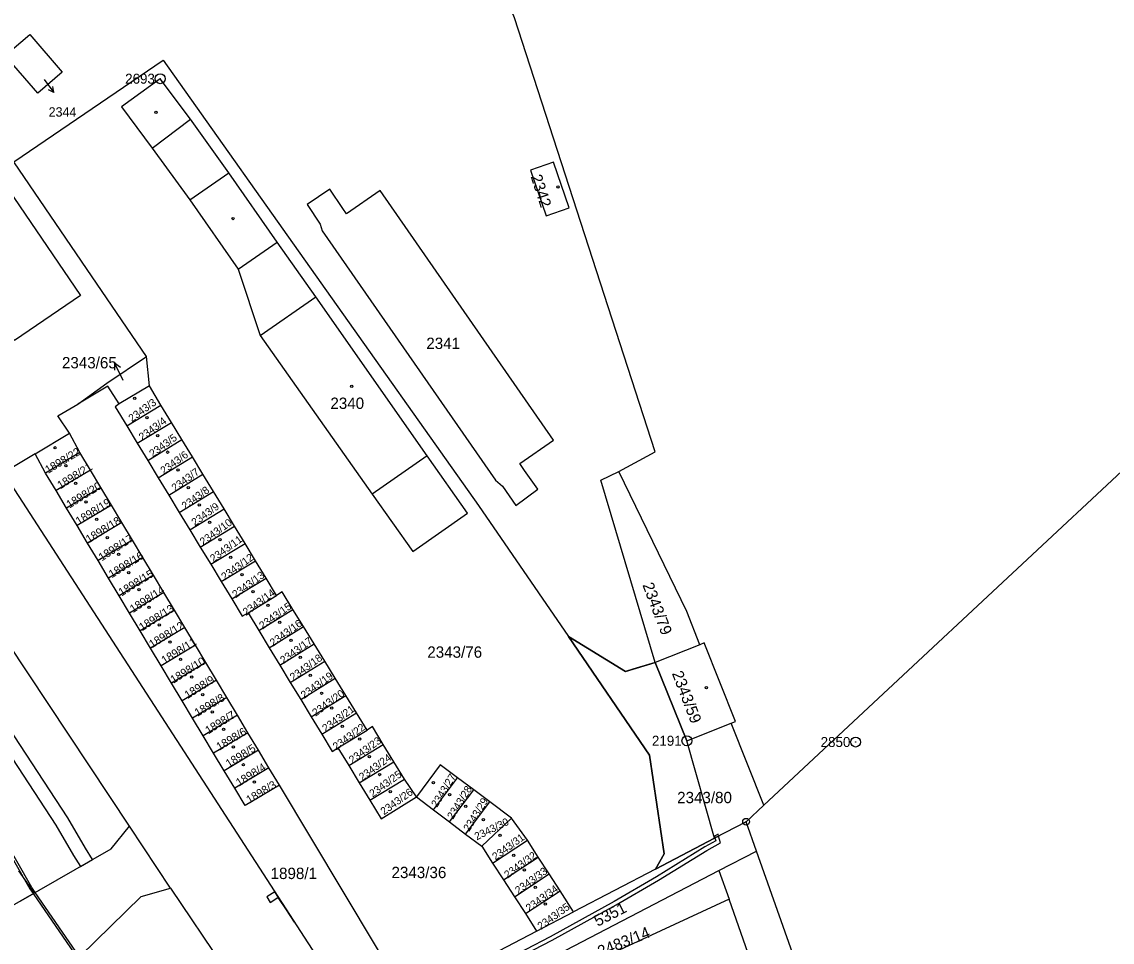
# Model space of a CAD drawing. Extents: x -821458 to -820266, y -1071458 to -1069826.
# Drawn here: x -820846.6 to -820683.2, y -1070992 to -1070854 of the extents above; entities that cross this region are included whole.
import ezdxf

# ---------------------------------------------------------------- set-up
doc = ezdxf.new("R2010")
doc.units = 0
for name, color, linetype in [('Vrstva 1', 7, 'Continuous'), ('Vrstva 13', 7, 'Continuous'), ('Vrstva 2', 7, 'Continuous'), ('Vrstva 4', 7, 'Continuous'), ('Vrstva 5', 7, 'Continuous'), ('Vrstva 7', 7, 'Continuous'), ('Vrstva 8', 7, 'Continuous')]:
    doc.layers.add(name, color=color, linetype=linetype)

msp = doc.modelspace()

# ---------------------------------------------------------------- linework, layer by layer
at = {"layer": 'Vrstva 1'}
for p, q in [((-820658.19, -1070899.4), (-820735.42, -1070971.43)), ((-820827.51, -1070908.6), (-820827.97, -1070904.19)), ((-820827.51, -1070908.6), (-820832.05, -1070911.3)), ((-820825.78, -1070911.46), (-820827.51, -1070908.6)), ((-820830.92, -1070914.58), (-820825.78, -1070911.46)), ((-820824.2, -1070914.05), (-820825.78, -1070911.46)), ((-820830.92, -1070914.58), (-820829.35, -1070917.17)), ((-820829.35, -1070917.17), (-820824.2, -1070914.05)), ((-820822.63, -1070916.64), (-820824.2, -1070914.05)), ((-820844.63, -1070918.75), (-820839.5, -1070915.66)), ((-820837.94, -1070918.57), (-820839.5, -1070915.66)), ((-820829.35, -1070917.17), (-820827.77, -1070919.77)), ((-820827.77, -1070919.77), (-820822.63, -1070916.64)), ((-820821.05, -1070919.24), (-820822.63, -1070916.64)), ((-820844.63, -1070918.75), (-820849.37, -1070921.6)), ((-820843.08, -1070921.66), (-820844.63, -1070918.75)), ((-820837.94, -1070918.57), (-820843.08, -1070921.66)), ((-820836.36, -1070921.2), (-820837.94, -1070918.57)), ((-820826.19, -1070922.36), (-820821.05, -1070919.24)), ((-820819.48, -1070921.83), (-820821.05, -1070919.24)), ((-820827.77, -1070919.77), (-820826.19, -1070922.36)), ((-820841.51, -1070924.28), (-820843.08, -1070921.66)), ((-820836.36, -1070921.2), (-820841.51, -1070924.28)), ((-820834.78, -1070923.82), (-820836.36, -1070921.2)), ((-820826.19, -1070922.36), (-820824.62, -1070924.95)), ((-820824.62, -1070924.95), (-820819.48, -1070921.83)), ((-820817.9, -1070924.42), (-820819.48, -1070921.83)), ((-820839.93, -1070926.91), (-820841.51, -1070924.28)), ((-820834.78, -1070923.82), (-820839.93, -1070926.91)), ((-820833.21, -1070926.44), (-820834.78, -1070923.82)), ((-820824.62, -1070924.95), (-820823.04, -1070927.55)), ((-820823.04, -1070927.55), (-820817.9, -1070924.42)), ((-820816.32, -1070927.02), (-820817.9, -1070924.42)), ((-820838.36, -1070929.53), (-820839.93, -1070926.91)), ((-820833.21, -1070926.44), (-820838.36, -1070929.53)), ((-820831.64, -1070929.07), (-820833.21, -1070926.44)), ((-820823.04, -1070927.55), (-820821.47, -1070930.14)), ((-820821.47, -1070930.14), (-820816.32, -1070927.02)), ((-820814.75, -1070929.61), (-820816.32, -1070927.02)), ((-820831.64, -1070929.07), (-820836.78, -1070932.16)), ((-820830.06, -1070931.69), (-820831.64, -1070929.07)), ((-820836.78, -1070932.16), (-820838.36, -1070929.53)), ((-820821.47, -1070930.14), (-820819.89, -1070932.74)), ((-820819.89, -1070932.74), (-820814.75, -1070929.61)), ((-820813.17, -1070932.2), (-820814.75, -1070929.61)), ((-820835.21, -1070934.78), (-820836.78, -1070932.16)), ((-820830.06, -1070931.69), (-820835.21, -1070934.78)), ((-820828.48, -1070934.32), (-820830.06, -1070931.69)), ((-820818.32, -1070935.33), (-820813.17, -1070932.2)), ((-820811.6, -1070934.8), (-820813.17, -1070932.2)), ((-820819.89, -1070932.74), (-820818.32, -1070935.33)), ((-820833.63, -1070937.41), (-820835.21, -1070934.78)), ((-820828.48, -1070934.32), (-820833.63, -1070937.41)), ((-820826.91, -1070936.94), (-820828.48, -1070934.32)), ((-820818.32, -1070935.33), (-820816.74, -1070937.92)), ((-820816.74, -1070937.92), (-820811.6, -1070934.8)), ((-820810.02, -1070937.39), (-820811.6, -1070934.8)), ((-820832.06, -1070940.03), (-820833.63, -1070937.41)), ((-820826.91, -1070936.94), (-820832.06, -1070940.03)), ((-820825.34, -1070939.57), (-820826.91, -1070936.94)), ((-820815.17, -1070940.52), (-820810.02, -1070937.39)), ((-820808.45, -1070939.99), (-820810.02, -1070937.39)), ((-820816.74, -1070937.92), (-820815.17, -1070940.52)), ((-820830.48, -1070942.65), (-820832.06, -1070940.03)), ((-820825.34, -1070939.57), (-820830.48, -1070942.65)), ((-820823.76, -1070942.19), (-820825.34, -1070939.57)), ((-820812.72, -1070942.62), (-820808.45, -1070939.99)), ((-820823.76, -1070942.19), (-820828.91, -1070945.28)), ((-820822.19, -1070944.81), (-820823.76, -1070942.19)), ((-820811.13, -1070945.24), (-820805.99, -1070942.08)), ((-820804.4, -1070944.66), (-820805.99, -1070942.08)), ((-820828.91, -1070945.28), (-820830.48, -1070942.65)), ((-820812.72, -1070942.62), (-820811.13, -1070945.24)), ((-820827.33, -1070947.9), (-820828.91, -1070945.28)), ((-820822.19, -1070944.81), (-820827.33, -1070947.9)), ((-820820.61, -1070947.44), (-820822.19, -1070944.81)), ((-820811.13, -1070945.24), (-820809.55, -1070947.83)), ((-820809.55, -1070947.83), (-820804.4, -1070944.66)), ((-820802.81, -1070947.24), (-820804.4, -1070944.66)), ((-820807.98, -1070950.43), (-820802.81, -1070947.24)), ((-820801.23, -1070949.83), (-820802.81, -1070947.24)), ((-820825.76, -1070950.53), (-820827.33, -1070947.9)), ((-820820.61, -1070947.44), (-820825.76, -1070950.53)), ((-820819.04, -1070950.06), (-820820.61, -1070947.44)), ((-820809.55, -1070947.83), (-820807.98, -1070950.43)), ((-820744.98, -1070947.38), (-820751.67, -1070950.03)), ((-820824.18, -1070953.15), (-820825.76, -1070950.53)), ((-820819.04, -1070950.06), (-820824.18, -1070953.15)), ((-820817.46, -1070952.69), (-820819.04, -1070950.06)), ((-820807.98, -1070950.43), (-820806.4, -1070953.02)), ((-820806.4, -1070953.02), (-820801.23, -1070949.83)), ((-820799.64, -1070952.41), (-820801.23, -1070949.83)), ((-820822.61, -1070955.77), (-820824.18, -1070953.15)), ((-820817.46, -1070952.69), (-820822.61, -1070955.77)), ((-820815.89, -1070955.31), (-820817.46, -1070952.69)), ((-820806.4, -1070953.02), (-820804.82, -1070955.61)), ((-820804.82, -1070955.61), (-820799.64, -1070952.41)), ((-820798.05, -1070955), (-820799.64, -1070952.41)), ((-820815.89, -1070955.31), (-820821.03, -1070958.4)), ((-820814.31, -1070957.93), (-820815.89, -1070955.31)), ((-820803.25, -1070958.2), (-820798.05, -1070955)), ((-820796.46, -1070957.58), (-820798.05, -1070955)), ((-820821.03, -1070958.4), (-820822.61, -1070955.77)), ((-820804.82, -1070955.61), (-820803.25, -1070958.2)), ((-820819.46, -1070961.02), (-820821.03, -1070958.4)), ((-820814.31, -1070957.93), (-820819.46, -1070961.02)), ((-820812.74, -1070960.56), (-820814.31, -1070957.93)), ((-820803.25, -1070958.2), (-820801.68, -1070960.8)), ((-820801.68, -1070960.8), (-820796.46, -1070957.58)), ((-820794.87, -1070960.17), (-820796.46, -1070957.58)), ((-820799.25, -1070962.82), (-820794.87, -1070960.17)), ((-820735.42, -1070971.43), (-820740.31, -1070959.14)), ((-820817.88, -1070963.65), (-820819.46, -1070961.02)), ((-820812.74, -1070960.56), (-820817.88, -1070963.65)), ((-820811.16, -1070963.18), (-820812.74, -1070960.56)), ((-820811.16, -1070963.18), (-820816.31, -1070966.27)), ((-820809.59, -1070965.81), (-820811.16, -1070963.18)), ((-820799.25, -1070962.82), (-820797.64, -1070965.46)), ((-820797.64, -1070965.46), (-820792.45, -1070962.31)), ((-820790.87, -1070964.91), (-820792.45, -1070962.31)), ((-820816.31, -1070966.27), (-820817.88, -1070963.65)), ((-820796.06, -1070968.07), (-820790.87, -1070964.91)), ((-820789.28, -1070967.51), (-820790.87, -1070964.91)), ((-820814.73, -1070968.9), (-820816.31, -1070966.27)), ((-820809.59, -1070965.81), (-820814.73, -1070968.9)), ((-820808.02, -1070968.42), (-820809.59, -1070965.81)), ((-820797.64, -1070965.46), (-820796.06, -1070968.07)), ((-820796.06, -1070968.07), (-820794.48, -1070970.67)), ((-820794.48, -1070970.67), (-820789.28, -1070967.51)), ((-820787.48, -1070970.19), (-820789.28, -1070967.51)), ((-820784.93, -1070972.12), (-820781.31, -1070967.33)), ((-820778.88, -1070969.14), (-820781.31, -1070967.33)), ((-820782.52, -1070973.94), (-820778.88, -1070969.14)), ((-820776.46, -1070970.94), (-820778.88, -1070969.14)), ((-820787.48, -1070970.19), (-820784.93, -1070972.12)), ((-820780.11, -1070975.77), (-820776.46, -1070970.94)), ((-820773.22, -1070973.38), (-820776.46, -1070970.94)), ((-820735.42, -1070971.43), (-820738.07, -1070973.9)), ((-820784.93, -1070972.12), (-820782.52, -1070973.94)), ((-820777.7, -1070977.59), (-820773.22, -1070973.38)), ((-820770.85, -1070976.66), (-820773.22, -1070973.38)), ((-820824.34, -1070983.84), (-820830.48, -1070974.59)), ((-820782.52, -1070973.94), (-820780.11, -1070975.77)), ((-820736.51, -1070978.31), (-820738.07, -1070973.9)), ((-820780.11, -1070975.77), (-820777.7, -1070977.59)), ((-820776.06, -1070980.12), (-820770.85, -1070976.66)), ((-820769.21, -1070979.2), (-820770.85, -1070976.66)), ((-820777.7, -1070977.59), (-820776.06, -1070980.12)), ((-820742.13, -1070981.22), (-820736.51, -1070978.31)), ((-820774.43, -1070982.64), (-820769.21, -1070979.2)), ((-820767.56, -1070981.73), (-820769.21, -1070979.2)), ((-820777.53, -1070999.61), (-820742.13, -1070981.22)), ((-820776.06, -1070980.12), (-820774.43, -1070982.64)), ((-820751.66, -1070981), (-820763.92, -1070987.4)), ((-820742.13, -1070981.22), (-820740.61, -1070985.51)), ((-820774.43, -1070982.64), (-820772.79, -1070985.16)), ((-820772.79, -1070985.16), (-820767.56, -1070981.73)), ((-820765.92, -1070984.26), (-820767.56, -1070981.73)), ((-820824.34, -1070983.84), (-820801.18, -1071018.22)), ((-820771.15, -1070987.68), (-820765.92, -1070984.26)), ((-820763.92, -1070987.4), (-820765.92, -1070984.26)), ((-820740.61, -1070985.51), (-820777.45, -1071002.55)), ((-820772.79, -1070985.16), (-820771.15, -1070987.68)), ((-820726.97, -1071024.08), (-820740.61, -1070985.51)), ((-820771.15, -1070987.68), (-820769.46, -1070990.29)), ((-820769.46, -1070990.29), (-820763.92, -1070987.4))]:
    msp.add_line(p, q, dxfattribs=at)
for points in [[(-820757.14, -1070921.43), (-820751.69, -1070918.45), (-820772.76, -1070853.45), (-820780.56, -1070834.55), (-820786.59, -1070821.38), (-820797.89, -1070798.01), (-820802.49, -1070786.9), (-820807.86, -1070771.6), (-820839.34, -1070671.73), (-820847.49, -1070649.05), (-820862.12, -1070611.55), (-820870.18, -1070588.9), (-820893.88, -1070513.71)], [(-820830.48, -1070974.59), (-820860.94, -1070928.75), (-820897.16, -1070874.24), (-820903.48, -1070864.73), (-820933.76, -1070827.81), (-820944.98, -1070811.53), (-820977.14, -1070776.05), (-821034.82, -1070708.07), (-821038.73, -1070703.46), (-821059.1, -1070680.77), (-821064.12, -1070689.43)], [(-820840.58, -1070861.56), (-820844.26, -1070864.73), (-820849.11, -1070859.07), (-820845.46, -1070855.9), (-820840.58, -1070861.56)], [(-820847.86, -1070875.03), (-820825.47, -1070859.75), (-820778.18, -1070926.51), (-820764.69, -1070946.15)], [(-820870.26, -1070868.82), (-820860.32, -1070862.08), (-820837.84, -1070895.04), (-820847.75, -1070901.8), (-820870.26, -1070868.82)], [(-820779.82, -1070927.66), (-820785.85, -1070919.07), (-820802.58, -1070895.24), (-820808.34, -1070887.03), (-820815.61, -1070876.67), (-820821.34, -1070868.62), (-820825.9, -1070862.55), (-820831.68, -1070866.78), (-820827.12, -1070872.98), (-820821.43, -1070880.72), (-820814.22, -1070891.09), (-820810.89, -1070901.03), (-820794.1, -1070924.83), (-820788.03, -1070933.42), (-820779.82, -1070927.66)], [(-820827.97, -1070904.19), (-820835.36, -1070893.35), (-820847.86, -1070875.03)], [(-820768.03, -1070883.09), (-820764.59, -1070881.92), (-820766.91, -1070875.07), (-820770.38, -1070876.25), (-820768.03, -1070883.09)], [(-820775.61, -1070922.74), (-820774.6, -1070923.61), (-820772.6, -1070926.52), (-820769.3, -1070924.09), (-820771.26, -1070921.27), (-820771.99, -1070920.22), (-820766.94, -1070916.7), (-820792.92, -1070879.32), (-820797.95, -1070882.82), (-820798.5, -1070882), (-820800.44, -1070879.1), (-820803.88, -1070881.39), (-820801.91, -1070884.35), (-820801.62, -1070885.37), (-820775.61, -1070922.74)], [(-820838.24, -1070911.31), (-820833.88, -1070908.2), (-820827.97, -1070904.19)], [(-820832.05, -1070911.3), (-820833.72, -1070908.63), (-820838.24, -1070911.31)], [(-820839.5, -1070915.66), (-820841.23, -1070913.08), (-820838.24, -1070911.31)], [(-820832.05, -1070911.3), (-820832.66, -1070911.72), (-820830.92, -1070914.58)], [(-820849.37, -1070921.6), (-820793.59, -1071007.77), (-820788.14, -1071016.23)], [(-820751.67, -1070950.03), (-820759.84, -1070922.74), (-820757.14, -1070921.43)], [(-820744.98, -1070947.38), (-820746.95, -1070942.42), (-820757.14, -1070921.43)], [(-820815.17, -1070940.52), (-820813.59, -1070943.11), (-820812.72, -1070942.62)], [(-820805.99, -1070942.08), (-820807.59, -1070939.47), (-820808.45, -1070939.99)], [(-820764.69, -1070946.15), (-820756.12, -1070951.37), (-820751.67, -1070950.03)], [(-820751.66, -1070981), (-820750.33, -1070978.74), (-820752.55, -1070963.92), (-820764.69, -1070946.15)], [(-820740.31, -1070959.14), (-820739.67, -1070958.89), (-820744.33, -1070947.12), (-820744.98, -1070947.38)], [(-820751.67, -1070950.03), (-820746.93, -1070961.77), (-820740.31, -1070959.14)], [(-820792.45, -1070962.31), (-820794.06, -1070959.66), (-820794.87, -1070960.17)], [(-820801.68, -1070960.8), (-820800.1, -1070963.39), (-820799.25, -1070962.82)], [(-820781.31, -1070967.33), (-820783.91, -1070965.37), (-820787.48, -1070970.19)], [(-820808.02, -1070968.42), (-820813.17, -1070971.5), (-820814.73, -1070968.9)], [(-820789.77, -1071002.5), (-820788.75, -1071000.53), (-820808.02, -1070968.42)], [(-820794.48, -1070970.67), (-820792.76, -1070973.49), (-820787.48, -1070970.19)], [(-820851.05, -1070984.42), (-820849.41, -1070987.24), (-820833.22, -1070977.95), (-820830.48, -1070974.59)], [(-820738.07, -1070973.9), (-820742.8, -1070976.37), (-820751.66, -1070981)], [(-820669.33, -1071161.28), (-820683.15, -1071130.16), (-820686.65, -1071120.86), (-820710.89, -1071054.09), (-820724.52, -1071012.19), (-820736.51, -1070978.31)], [(-820844.72, -1071000.76), (-820828.74, -1070985.09), (-820824.34, -1070983.84)], [(-820778.87, -1070996.92), (-820779.53, -1070995.55), (-820769.46, -1070990.29)]]:
    msp.add_lwpolyline(points, dxfattribs=at)
at = {"layer": 'Vrstva 13'}
for points in [[(-820938.14, -1070838.08), (-820925.14, -1070857.05), (-820924.16, -1070858.58), (-820916.97, -1070869.55), (-820912.9, -1070875.75), (-820898.52, -1070898.39), (-820882.58, -1070922.11), (-820874.06, -1070935.01), (-820865.34, -1070950.13), (-820852.23, -1070972.12), (-820845.45, -1070983.96), (-820844.95, -1070984.68), (-820844.65, -1070984.51), (-820845.15, -1070983.78), (-820851.93, -1070971.94), (-820865.04, -1070949.95), (-820873.76, -1070934.83), (-820882.28, -1070921.91), (-820898.22, -1070898.19), (-820912.6, -1070875.55), (-820916.67, -1070869.36), (-820923.86, -1070858.39), (-820924.84, -1070856.86), (-820937.9, -1070837.8)], [(-820851.36, -1070959.44), (-820841.54, -1070974.42), (-820838.87, -1070978.95), (-820837.85, -1070980.61), (-820836.02, -1070979.56), (-820837.07, -1070977.87), (-820839.74, -1070973.3), (-820849.58, -1070958.3)], [(-820846.8, -1070985.75), (-820844.8, -1070984.59), (-820845.19, -1070983.96), (-820847.11, -1070981.29)]]:
    msp.add_lwpolyline(points, dxfattribs=at)
for points in [[(-820742.8, -1070976.37), (-820746.93, -1070961.77), (-820751.67, -1070950.03), (-820755.02, -1070951.04), (-820756.12, -1070951.37), (-820764.69, -1070946.15), (-820752.55, -1070963.92), (-820750.33, -1070978.74), (-820751.66, -1070981)], [(-820785.08, -1071001.08), (-820781.23, -1070999.13), (-820778.53, -1070997.6), (-820778.12, -1070997.36), (-820767.13, -1070991.68), (-820757.55, -1070986.38), (-820751.2, -1070982.67), (-820743.93, -1070978.21), (-820741.88, -1070977.07), (-820742.19, -1070976.05), (-820742.73, -1070976.34), (-820742.6, -1070976.79), (-820744.23, -1070977.69), (-820751.5, -1070982.15), (-820757.85, -1070985.86), (-820767.41, -1070991.16), (-820778.4, -1070996.84), (-820778.8, -1070997.06), (-820781.51, -1070998.61), (-820785.36, -1071000.54), (-820787.88, -1071001.9), (-820787.6, -1071002.42)], [(-820742.73, -1070976.34), (-820742.19, -1070976.05), (-820742.27, -1070975.79), (-820742.82, -1070976.07)], [(-820768.15, -1071103.3), (-820767.85, -1071103.12), (-820779.29, -1071084.34), (-820794.15, -1071060.39), (-820808.48, -1071037.73), (-820815.06, -1071027.08), (-820826.38, -1071008.73), (-820828.7, -1071005.59), (-820832.57, -1071001.42), (-820836.89, -1070995.8), (-820838.01, -1070994.18), (-820844.65, -1070984.51), (-820844.95, -1070984.68), (-820838.26, -1070994.42), (-820837.17, -1070996), (-820832.83, -1071001.64), (-820828.97, -1071005.81), (-820826.67, -1071008.93), (-820815.35, -1071027.27), (-820808.78, -1071037.91), (-820794.45, -1071060.57), (-820779.59, -1071084.52)], [(-820809.39, -1070986.01), (-820808.24, -1070985.28), (-820805.76, -1070988.97), (-820808.72, -1070984.4), (-820809.9, -1070985.16)]]:
    msp.add_lwpolyline(points, close=True, dxfattribs=at)
at = {"layer": 'Vrstva 4'}
for p, q in [((-820827.12, -1070872.98), (-820821.34, -1070868.62)), ((-820821.43, -1070880.72), (-820815.61, -1070876.67)), ((-820814.22, -1070891.09), (-820808.34, -1070887.03)), ((-820810.89, -1070901.03), (-820802.58, -1070895.24)), ((-820785.85, -1070919.07), (-820794.1, -1070924.83))]:
    msp.add_line(p, q, dxfattribs=at)
at = {"layer": 'Vrstva 5'}
for centre in [(-820826.53, -1070867.59), (-820766.27, -1070878.77), (-820814.98, -1070883.5), (-820797.18, -1070908.64), (-820829.7, -1070910.46), (-820827.89, -1070913.37), (-820826.26, -1070916.03), (-820841.65, -1070917.87), (-820824.78, -1070918.52), (-820840.04, -1070920.52), (-820823.21, -1070921.17), (-820838.58, -1070923.21), (-820821.7, -1070923.83), (-820837.01, -1070925.97), (-820820.03, -1070926.42), (-820835.4, -1070928.58), (-820818.49, -1070929.04), (-820833.82, -1070931.34), (-820816.95, -1070931.63), (-820832.14, -1070933.81), (-820815.31, -1070934.27), (-820830.6, -1070936.58), (-820813.61, -1070936.89), (-820829.07, -1070939.11), (-820811.97, -1070939.44), (-820827.57, -1070941.76), (-820809.75, -1070941.46), (-820807.98, -1070944.02), (-820826.04, -1070944.41), (-820824.43, -1070946.98), (-820806.27, -1070946.71), (-820822.85, -1070949.55), (-820804.9, -1070949.26), (-820821.16, -1070952.22), (-820803.39, -1070951.95), (-820744.02, -1070953.83), (-820819.51, -1070954.87), (-820801.69, -1070954.64), (-820800.18, -1070956.87), (-820818.09, -1070957.44), (-820816.4, -1070960.05), (-820798.61, -1070959.62), (-820795.98, -1070961.52), (-820814.91, -1070962.7), (-820813.41, -1070965.38), (-820794.54, -1070964.17), (-820793, -1070966.83), (-820811.76, -1070967.96), (-820784.94, -1070968.04), (-820791.4, -1070969.38), (-820782.51, -1070969.87), (-820780.1, -1070971.6), (-820777.43, -1070973.58), (-820774.94, -1070975.93), (-820772.89, -1070978.94), (-820771.29, -1070981.14), (-820769.67, -1070983.76), (-820768.16, -1070986.25)]:
    msp.add_circle(centre, 0.175, dxfattribs=at)
at = {"layer": 'Vrstva 7'}
for p, q in [((-820843.27, -1070862.68), (-820841.83, -1070864.6)), ((-820841.83, -1070864.6), (-820841.99, -1070863.72)), ((-820841.83, -1070864.6), (-820842.63, -1070864.2)), ((-820832.73, -1070905.12), (-820832.74, -1070906.21)), ((-820831.44, -1070907.76), (-820832.73, -1070905.12)), ((-820832.73, -1070905.12), (-820831.86, -1070905.78))]:
    msp.add_line(p, q, dxfattribs=at)
at = {"layer": 'Vrstva 8'}
for centre, radius in [((-820825.9, -1070862.55), 0.75), ((-820825.9, -1070862.55), 0.03), ((-820746.93, -1070961.77), 0.75), ((-820746.93, -1070961.77), 0.03), ((-820721.64, -1070961.96), 0.75), ((-820721.64, -1070961.96), 0.03), ((-820738.07, -1070973.9), 0.5), ((-820738.07, -1070973.9), 0.0303)]:
    msp.add_circle(centre, radius, dxfattribs=at)

# ---------------------------------------------------------------- texts
at = {"layer": 'Vrstva 2'}
for s, height, p in [('2344', 1.4, (-820842.62, -1070868.23)), ('2341', 1.7, (-820786, -1070903.06)), ('2343/65', 1.7, (-820840.62, -1070905.96)), ('2340', 1.7, (-820800.38, -1070912.04)), ('2343/76', 1.7, (-820785.85, -1070949.33)), ('2343/80', 1.7, (-820748.4, -1070971.13)), ('1898/1', 1.7, (-820809.34, -1070982.5)), ('2343/36', 1.7, (-820791.22, -1070982.36))]:
    msp.add_text(s, height=height, dxfattribs=at).set_placement(p)
for s, height, rotation, p in [('2342', 1.7, 288, (-820770.38, -1070877.2)), ('2343/3', 1.139, 36, (-820830.13, -1070914.05)), ('2343/4', 1.139, 36, (-820828.59, -1070916.84)), ('2343/5', 1.139, 36, (-820827.02, -1070919.33)), ('1898/22', 1.2, 31, (-820842.71, -1070921.78)), ('2343/6', 1.139, 36, (-820825.35, -1070921.89)), ('1898/21', 1.2, 32, (-820840.86, -1070924.1)), ('2343/7', 1.139, 36, (-820823.68, -1070924.47)), ('1898/20', 1.2, 32, (-820839.5, -1070926.98)), ('2343/8', 1.139, 36, (-820822.17, -1070927.19)), ('1898/19', 1.2, 32, (-820838.1, -1070929.47)), ('2343/9', 1.139, 36, (-820820.7, -1070929.65)), ('1898/18', 1.2, 32, (-820836.59, -1070932.19)), ('2343/10', 1.139, 36, (-820819.45, -1070932.55)), ('1898/17', 1.2, 33, (-820834.65, -1070934.9)), ('2343/11', 1.139, 36, (-820817.91, -1070935.06)), ('1898/16', 1.2, 32, (-820833.15, -1070937.43)), ('2343/12', 1.139, 36, (-820816.23, -1070937.78)), ('1898/15', 1.2, 32, (-820831.68, -1070940.15)), ('2343/13', 1.139, 36, (-820814.59, -1070940.44)), ('1898/14', 1.2, 33, (-820829.96, -1070942.64)), ('2343/14', 1.139, 36, (-820813.01, -1070943.09)), ('2343/79', 1.7, 291, (-820753.63, -1070938.42)), ('1898/13', 1.2, 32, (-820828.61, -1070945.37)), ('2343/15', 1.139, 36, (-820810.55, -1070945.12)), ('1898/12', 1.2, 32, (-820827.11, -1070947.92)), ('2343/16', 1.139, 36, (-820808.95, -1070947.68)), ('1898/11', 1.2, 32, (-820825.25, -1070950.33)), ('2343/17', 1.139, 36, (-820807.41, -1070950.3)), ('2343/18', 1.139, 36, (-820805.94, -1070952.84)), ('1898/10', 1.2, 32, (-820823.91, -1070953.23)), ('1898/9', 1.2, 32, (-820821.79, -1070955.53)), ('2343/19', 1.139, 36, (-820804.31, -1070955.52)), ('2343/59', 1.7, 291, (-820749.21, -1070951.67)), ('1898/8', 1.2, 31, (-820820.3, -1070958.18)), ('2343/20', 1.139, 36, (-820802.6, -1070958.17)), ('2343/21', 1.139, 36, (-820801.1, -1070960.51)), ('1898/7', 1.2, 32, (-820818.68, -1070960.83)), ('1898/6', 1.2, 31, (-820817.04, -1070963.28)), ('2343/22', 1.139, 36, (-820799.51, -1070963.24)), ('2343/23', 1.139, 36, (-820797.09, -1070965.24)), ('1898/5', 1.2, 32, (-820815.61, -1070965.82)), ('1898/4', 1.2, 32, (-820814.08, -1070968.66)), ('2343/24', 1.139, 36, (-820795.58, -1070967.8)), ('2343/25', 1.139, 36, (-820794.03, -1070970.3)), ('2343/27', 1.139, 58, (-820784.4, -1070971.84)), ('1898/3', 1.2, 31, (-820812.56, -1070971.23)), ('2343/28', 1.139, 58, (-820782.01, -1070973.64)), ('2343/26', 1.139, 36, (-820792.35, -1070972.96)), ('2343/29', 1.139, 58, (-820779.58, -1070975.46)), ('2343/30', 1.139, 26, (-820778.45, -1070976.71)), ('2343/31', 1.139, 36, (-820775.62, -1070979.74)), ('2343/32', 1.139, 36, (-820773.82, -1070982.45)), ('2343/33', 1.139, 36, (-820772.19, -1070984.8)), ('2343/34', 1.139, 36, (-820770.58, -1070987.45)), ('2343/35', 1.139, 36, (-820768.83, -1070990.16)), ('5351', 1.7, 27, (-820760.32, -1070989.66)), ('2483/14', 1.7, 22, (-820759.91, -1070994.23))]:
    msp.add_text(s, height=height, rotation=rotation, dxfattribs=at).set_placement(p)
at = {"layer": 'Vrstva 8'}
for s, p in [('2693', (-820831.15, -1070863.3)), ('2191', (-820752.18, -1070962.52)), ('2850', (-820726.89, -1070962.71))]:
    msp.add_text(s, height=1.5, dxfattribs=at).set_placement(p)

doc.saveas('drawing.dxf')
